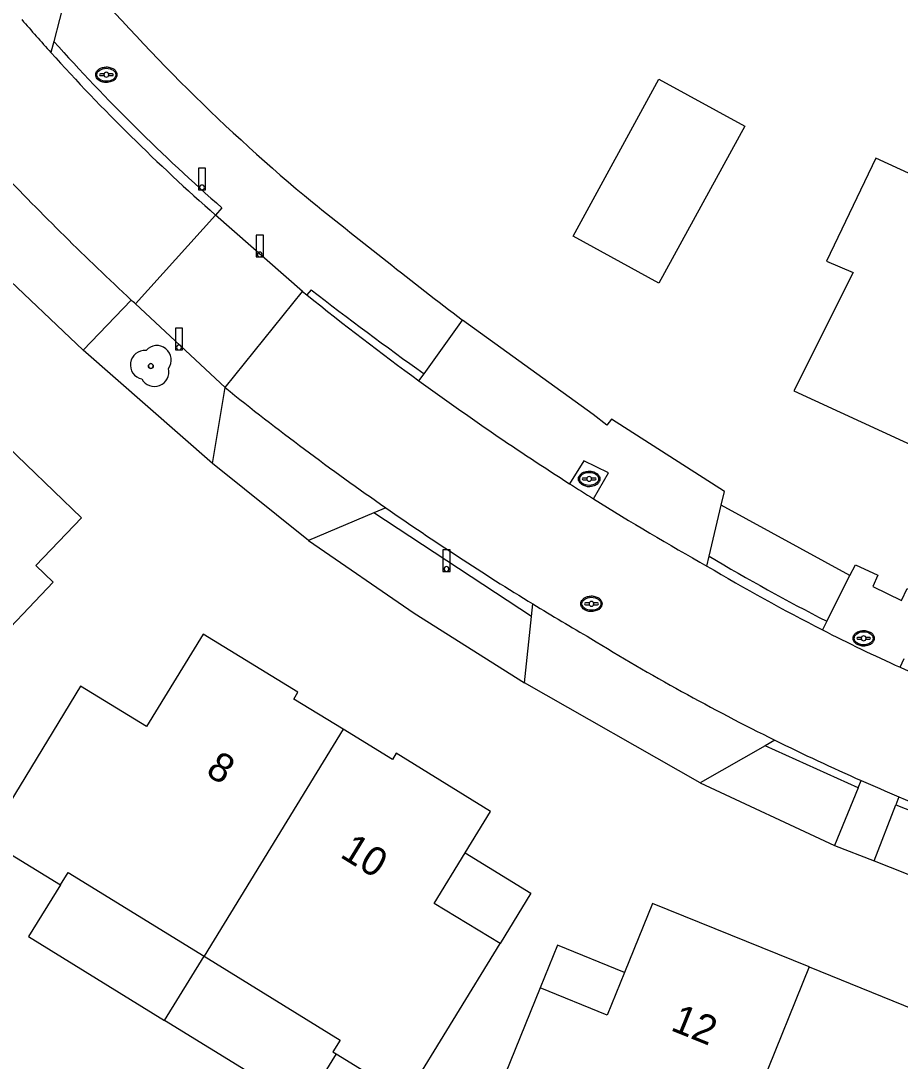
# Model space of a CAD drawing. Extents: x 194485 to 197793, y 468269 to 470822.
# Drawn here: x 197516.73 to 197553.27, y 468518.94 to 468562.19 of the extents above; entities that cross this region are included whole.
import ezdxf

# ---------------------------------------------------------------- set-up
doc = ezdxf.new("R2010")
doc.units = 0
for name, color, linetype in [('BGT grensvlak gebouwinstallatie plus 1', 7, 'Continuous'), ('BGT grensvlak onbegroeid terreindeel', 7, 'Continuous'), ('BGT grensvlak ondersteunend wegdeel', 7, 'Continuous'), ('BGT grensvlak pand op maaiveld', 7, 'Continuous'), ('BGT grensvlak pand op maaiveld LR', 7, 'Continuous'), ('BGT grensvlak wegdeel', 7, 'Continuous'), ('BGT puntobject paal afsluitpaal', 7, 'Continuous'), ('BGT puntobject paal lichtmast', 7, 'Continuous'), ('BGT puntobject put inspectie- rioolput', 7, 'Continuous'), ('BGT puntobject put kolk', 7, 'Continuous'), ('BGT puntobject vegetatieobject boom', 7, 'Continuous'), ('BGT tekst huisnummerreeks', 7, 'Continuous')]:
    doc.layers.add(name, color=color, linetype=linetype)

msp = doc.modelspace()

# ---------------------------------------------------------------- linework, layer by layer
at = {"layer": 'BGT grensvlak gebouwinstallatie plus 1'}
msp.add_line((197522.703, 468520.634), (197524.347, 468523.301), dxfattribs=at)
for points in [[(197535.19, 468527.602), (197537.924, 468525.93), (197536.639, 468523.828)], [(197518.38, 468526.275), (197517.051, 468524.118), (197522.703, 468520.634)], [(197541.813, 468522.633), (197539.028, 468523.766), (197538.304, 468521.986)], [(197529.829, 468519.242), (197528.489, 468517.068), (197522.703, 468520.634)]]:
    msp.add_lwpolyline(points, dxfattribs=at)
at = {"layer": 'BGT grensvlak onbegroeid terreindeel'}
for p, q in [((197524.7, 468543.788), (197519.315, 468548.498)), ((197551.178, 468539.123), (197545.829, 468542.054)), ((197544.948, 468530.51), (197550.54, 468527.912)), ((197552.184, 468527.27), (197557.793, 468525.059))]:
    msp.add_line(p, q, dxfattribs=at)
msp.add_lwpolyline([(197528.676, 468540.588), (197533.071, 468537.564), (197537.656, 468534.67)], dxfattribs=at)
for centre, radius, start, end in [((197579.008, 468615.19), 78.625, 220.15623, 230.3595), ((197775.412, 468861.832), 393.902, 231.24763, 232.40224)]:
    msp.add_arc(centre, radius, start, end, dxfattribs=at)
at = {"layer": 'BGT grensvlak ondersteunend wegdeel'}
for p, q in [((197525.084, 468554.41), (197524.82, 468554.11)), ((197528.789, 468551.008), (197528.618, 468550.791)), ((197537.953, 468537.431), (197531.399, 468541.736)), ((197551.515, 468530.305), (197547.654, 468532.054)), ((197553.08, 468529.596), (197557.491, 468527.853))]:
    msp.add_line(p, q, dxfattribs=at)
for centre, radius, start, end in [((197580.091, 468616.92), 83.266, 221.88247, 228.65312), ((197617.434, 468665.265), 144.612, 232.19433, 234.51246), ((197589.776, 468614.466), 86.781, 239.1946, 242.87778)]:
    msp.add_arc(centre, radius, start, end, dxfattribs=at)
at = {"layer": 'BGT grensvlak pand op maaiveld'}
for points in [[(197546.81, 468557.81), (197543.237, 468551.283), (197539.672, 468553.234), (197543.244, 468559.761), (197546.81, 468557.81)], [(197558.749, 468559.126), (197556.534, 468554.507), (197552.247, 468556.471), (197550.207, 468552.2), (197551.312, 468551.726), (197548.846, 468546.808), (197555.314, 468543.828)], [(197503.654, 468539.541), (197503.545, 468539.646), (197508.08, 468544.386), (197510.238, 468542.321), (197513.746, 468545.988), (197515.386, 468544.419), (197515.793, 468544.845), (197519.256, 468541.532), (197517.353, 468539.543), (197518.076, 468538.851)], [(197518.076, 468538.851), (197515.271, 468535.919), (197514.543, 468536.615), (197510.802, 468532.705), (197510.726, 468532.778)], [(197530.123, 468532.738), (197528.078, 468533.99), (197528.234, 468534.28), (197524.312, 468536.685), (197521.953, 468532.852), (197519.21, 468534.534), (197515.324, 468528.146), (197518.38, 468526.275)], [(197535.19, 468527.602), (197536.243, 468529.317), (197532.325, 468531.742), (197532.167, 468531.486), (197530.123, 468532.738)], [(197536.639, 468523.828), (197533.902, 468525.502), (197535.19, 468527.602)], [(197518.38, 468526.275), (197518.383, 468526.273), (197518.694, 468526.784), (197524.347, 468523.301)], [(197549.485, 468522.859), (197542.976, 468525.494), (197541.813, 468522.633)], [(197529.829, 468519.242), (197532.735, 468517.467), (197536.639, 468523.828)], [(197524.347, 468523.301), (197530, 468519.817), (197529.689, 468519.327), (197529.829, 468519.242)], [(197541.813, 468522.633), (197541.089, 468520.853), (197538.304, 468521.986)], [(197549.485, 468522.859), (197555.994, 468520.224), (197554.122, 468515.598), (197556.914, 468514.49), (197554.045, 468507.365), (197550.868, 468508.533), (197551.377, 468509.838), (197545.224, 468512.329)], [(197538.304, 468521.986), (197535.398, 468514.817), (197538.283, 468513.639)]]:
    msp.add_lwpolyline(points, dxfattribs=at)
at = {"layer": 'BGT grensvlak pand op maaiveld LR'}
for p, q in [((197530.123, 468532.738), (197524.347, 468523.301)), ((197549.485, 468522.859), (197545.224, 468512.329))]:
    msp.add_line(p, q, dxfattribs=at)
at = {"layer": 'BGT grensvlak wegdeel'}
for p, q in [((197518.915, 468564.487), (197518.098, 468561.331)), ((197518.098, 468561.331), (197517.978, 468560.867)), ((197521.49, 468550.419), (197524.82, 468554.11)), ((197528.434, 468550.94), (197524.82, 468554.11)), ((197519.315, 468548.498), (197514.985, 468552.613)), ((197525.222, 468546.938), (197528.434, 468550.94)), ((197528.434, 468550.94), (197528.618, 468550.791)), ((197519.315, 468548.498), (197521.319, 468550.578)), ((197525.222, 468546.938), (197521.49, 468550.419)), ((197533.483, 468547.516), (197535.087, 468549.738)), ((197533.272, 468547.223), (197533.483, 468547.516)), ((197524.7, 468543.788), (197525.222, 468546.938)), ((197528.676, 468540.588), (197524.7, 468543.788)), ((197545.334, 468539.929), (197545.829, 468542.054)), ((197531.399, 468541.736), (197528.676, 468540.588)), ((197531.893, 468541.945), (197531.399, 468541.736)), ((197545.237, 468539.52), (197545.334, 468539.929)), ((197550.214, 468537.228), (197551.178, 468539.123)), ((197537.953, 468537.431), (197538.009, 468537.947)), ((197537.656, 468534.67), (197537.953, 468537.431)), ((197550.214, 468537.228), (197550.032, 468536.872)), ((197553.265, 468535.318), (197553.431, 468535.682)), ((197544.948, 468530.51), (197537.656, 468534.67)), ((197548.059, 468532.286), (197547.654, 468532.054)), ((197547.654, 468532.054), (197544.948, 468530.51)), ((197551.515, 468530.305), (197551.64, 468530.612)), ((197551.515, 468530.305), (197550.54, 468527.912)), ((197553.211, 468529.934), (197553.08, 468529.596)), ((197552.184, 468527.27), (197553.08, 468529.596)), ((197550.54, 468527.912), (197552.184, 468527.27))]:
    msp.add_line(p, q, dxfattribs=at)
for points in [[(197545.829, 468542.054), (197545.963, 468542.628), (197541.275, 468545.632), (197541.074, 468545.378), (197540.506, 468545.827), (197535.087, 468549.738)], [(197540.52, 468542.319), (197541.145, 468543.397), (197540.124, 468543.897), (197539.532, 468542.943)], [(197551.178, 468539.123), (197551.405, 468539.57), (197552.341, 468539.143), (197552.127, 468538.674), (197553.317, 468538.095), (197553.558, 468538.587), (197554.555, 468538.132), (197554.377, 468537.744)]]:
    msp.add_lwpolyline(points, dxfattribs=at)
for centre, radius, start, end in [((197592.63, 468628.005), 100.401, 220.92507, 221.96657), ((197580.41, 468617.242), 84.118, 222.0814, 228.63484), ((197611.92, 468647.764), 132.867, 223.68557, 227.00854), ((197605.667, 468646.472), 122.847, 231.15665, 233.89203), ((197514.837, 468543.436), 9.645, 46.389, 47.7761), ((197604.412, 468644.555), 120.559, 233.83707, 237.44163), ((197600.666, 468640.784), 120.412, 231.20363, 235.16935), ((197606.099, 468647.247), 123.736, 237.4538, 237.99491), ((197604.359, 468644.529), 120.508, 238.01169, 240.61974), ((197601.78, 468642.179), 122.193, 235.11422, 238.54087), ((197588.783, 468612.708), 85.163, 239.24777, 242.93359), ((197600.542, 468640.011), 119.697, 238.50511, 239.84184), ((197581.325, 468597.834), 68.525, 242.82808, 245.8277), ((197589.537, 468616.356), 93.745, 238.39346, 243.7392), ((197584.616, 468604.707), 76.143, 245.68612, 248.33553), ((197588.905, 468614.997), 92.247, 243.71774, 246.17316), ((197587.441, 468611.407), 88.371, 246.10162, 247.21101), ((197589.032, 468614.984), 92.286, 247.16037, 249.98519)]:
    msp.add_arc(centre, radius, start, end, dxfattribs=at)
at = {"layer": 'BGT puntobject paal afsluitpaal'}
for points in [[(197526.807, 468553.272), (197526.507, 468553.272), (197526.507, 468552.372), (197526.657, 468552.372)], [(197526.657, 468552.372), (197526.807, 468552.372), (197526.807, 468553.272)], [(197523.453, 468549.406), (197523.153, 468549.406), (197523.153, 468548.506), (197523.303, 468548.506)], [(197523.303, 468548.506), (197523.453, 468548.506), (197523.453, 468549.406)]]:
    msp.add_lwpolyline(points, dxfattribs=at)
for centre, start, end in [((197526.657, 468552.472), 0, 180), ((197526.657, 468552.472), 0, 180), ((197526.657, 468552.472), 180, 0), ((197526.657, 468552.472), 180, 270), ((197526.657, 468552.472), 270, 0), ((197523.303, 468548.606), 0, 180), ((197523.303, 468548.606), 0, 180), ((197523.303, 468548.606), 180, 0), ((197523.303, 468548.606), 180, 270), ((197523.303, 468548.606), 270, 0)]:
    msp.add_arc(centre, 0.1, start, end, dxfattribs=at)
at = {"layer": 'BGT puntobject paal lichtmast'}
for points in [[(197524.407, 468556.06), (197524.107, 468556.06), (197524.107, 468555.16), (197524.257, 468555.16)], [(197524.257, 468555.16), (197524.407, 468555.16), (197524.407, 468556.06)], [(197534.567, 468540.199), (197534.267, 468540.199), (197534.267, 468539.299), (197534.417, 468539.299)], [(197534.417, 468539.299), (197534.567, 468539.299), (197534.567, 468540.199)]]:
    msp.add_lwpolyline(points, dxfattribs=at)
for centre, start, end in [((197524.257, 468555.26), 0, 180), ((197524.257, 468555.26), 0, 180), ((197524.257, 468555.26), 180, 0), ((197524.257, 468555.26), 180, 270), ((197524.257, 468555.26), 270, 0), ((197534.417, 468539.399), 0, 180), ((197534.417, 468539.399), 0, 180), ((197534.417, 468539.399), 180, 0), ((197534.417, 468539.399), 180, 270), ((197534.417, 468539.399), 270, 0)]:
    msp.add_arc(centre, 0.1, start, end, dxfattribs=at)
at = {"layer": 'BGT puntobject put inspectie- rioolput'}
for p, q in [((197520.191, 468559.981), (197520.034, 468559.981)), ((197520.034, 468559.906), (197520.191, 468559.906)), ((197520.534, 468559.981), (197520.377, 468559.981)), ((197520.377, 468559.906), (197520.534, 468559.906)), ((197540.344, 468537.992), (197540.187, 468537.992)), ((197540.187, 468537.916), (197540.344, 468537.916)), ((197540.687, 468537.992), (197540.53, 468537.992)), ((197540.53, 468537.916), (197540.687, 468537.916))]:
    msp.add_line(p, q, dxfattribs=at)
for centre, radius, start, end in [((197520.034, 468559.944), 0.0375, 90, 270), ((197520.284, 468559.944), 0.1, 0, 180), ((197520.284, 468559.944), 0.1, 157.9757, 180), ((197520.284, 468559.944), 0.1, 180, 202.0243), ((197520.284, 468559.944), 0.1, 180, 0), ((197520.284, 468559.944), 0.1, 0, 22.0243), ((197520.284, 468559.944), 0.1, 337.9757, 0), ((197520.534, 468559.944), 0.0375, 270, 90), ((197540.187, 468537.954), 0.0375, 90, 270), ((197540.437, 468537.954), 0.1, 0, 180), ((197540.437, 468537.954), 0.1, 157.9757, 180), ((197540.437, 468537.954), 0.1, 180, 202.0243), ((197540.437, 468537.954), 0.1, 180, 0), ((197540.437, 468537.954), 0.1, 0, 22.0243), ((197540.437, 468537.954), 0.1, 337.9757, 0), ((197540.687, 468537.954), 0.0375, 270, 90)]:
    msp.add_arc(centre, radius, start, end, dxfattribs=at)
for centre in [(197520.284, 468559.944), (197540.437, 468537.954)]:
    msp.add_ellipse(centre, major_axis=(0.392, 0), ratio=0.689655, dxfattribs=at)
for points in [[(197520.726, 468559.944), (197520.726, 468559.987), (197520.714, 468560.031), (197520.648, 468560.145), (197520.567, 468560.202), (197520.375, 468560.267), (197520.265, 468560.273), (197520.062, 468560.232), (197519.971, 468560.185), (197519.868, 468560.068), (197519.843, 468560.008), (197519.841, 468559.886), (197519.865, 468559.825), (197519.949, 468559.726), (197520.008, 468559.687), (197520.187, 468559.619), (197520.321, 468559.612), (197520.554, 468559.674), (197520.654, 468559.743), (197520.717, 468559.868), (197520.726, 468559.906), (197520.726, 468559.944)], [(197540.879, 468537.954), (197540.879, 468537.997), (197540.867, 468538.041), (197540.801, 468538.155), (197540.72, 468538.212), (197540.528, 468538.277), (197540.418, 468538.283), (197540.215, 468538.242), (197540.124, 468538.195), (197540.021, 468538.078), (197539.996, 468538.018), (197539.994, 468537.896), (197540.018, 468537.835), (197540.102, 468537.736), (197540.161, 468537.697), (197540.34, 468537.629), (197540.474, 468537.622), (197540.707, 468537.684), (197540.807, 468537.753), (197540.87, 468537.878), (197540.879, 468537.916), (197540.879, 468537.954)]]:
    msp.add_open_spline(points, degree=3, dxfattribs=at)
at = {"layer": 'BGT puntobject put kolk'}
for p, q in [((197540.251, 468543.182), (197540.094, 468543.182)), ((197540.094, 468543.106), (197540.251, 468543.106)), ((197540.594, 468543.182), (197540.437, 468543.182)), ((197540.437, 468543.106), (197540.594, 468543.106)), ((197551.655, 468536.557), (197551.498, 468536.557)), ((197551.498, 468536.481), (197551.655, 468536.481)), ((197551.998, 468536.557), (197551.841, 468536.557)), ((197551.841, 468536.481), (197551.998, 468536.481))]:
    msp.add_line(p, q, dxfattribs=at)
for centre, radius, start, end in [((197540.094, 468543.144), 0.0375, 90, 270), ((197540.344, 468543.144), 0.1, 0, 180), ((197540.344, 468543.144), 0.1, 157.9757, 180), ((197540.344, 468543.144), 0.1, 180, 202.0243), ((197540.344, 468543.144), 0.1, 180, 0), ((197540.344, 468543.144), 0.1, 0, 22.0243), ((197540.344, 468543.144), 0.1, 337.9757, 0), ((197540.594, 468543.144), 0.0375, 270, 90), ((197551.498, 468536.519), 0.0375, 90, 270), ((197551.748, 468536.519), 0.1, 0, 180), ((197551.748, 468536.519), 0.1, 157.9757, 180), ((197551.748, 468536.519), 0.1, 180, 202.0243), ((197551.748, 468536.519), 0.1, 180, 0), ((197551.748, 468536.519), 0.1, 0, 22.0243), ((197551.748, 468536.519), 0.1, 337.9757, 0), ((197551.998, 468536.519), 0.0375, 270, 90)]:
    msp.add_arc(centre, radius, start, end, dxfattribs=at)
for centre in [(197540.344, 468543.144), (197551.748, 468536.519)]:
    msp.add_ellipse(centre, major_axis=(0.392, 0), ratio=0.689655, dxfattribs=at)
for points in [[(197540.786, 468543.144), (197540.786, 468543.187), (197540.774, 468543.231), (197540.708, 468543.345), (197540.627, 468543.402), (197540.435, 468543.467), (197540.325, 468543.473), (197540.122, 468543.432), (197540.031, 468543.385), (197539.928, 468543.268), (197539.903, 468543.208), (197539.901, 468543.086), (197539.925, 468543.025), (197540.009, 468542.926), (197540.068, 468542.887), (197540.247, 468542.819), (197540.381, 468542.812), (197540.614, 468542.874), (197540.714, 468542.943), (197540.777, 468543.068), (197540.786, 468543.106), (197540.786, 468543.144)], [(197552.19, 468536.519), (197552.19, 468536.562), (197552.178, 468536.606), (197552.112, 468536.72), (197552.031, 468536.777), (197551.839, 468536.842), (197551.729, 468536.848), (197551.526, 468536.807), (197551.435, 468536.76), (197551.332, 468536.643), (197551.307, 468536.583), (197551.305, 468536.461), (197551.329, 468536.4), (197551.413, 468536.301), (197551.472, 468536.262), (197551.651, 468536.194), (197551.785, 468536.187), (197552.018, 468536.249), (197552.118, 468536.318), (197552.181, 468536.443), (197552.19, 468536.481), (197552.19, 468536.519)]]:
    msp.add_open_spline(points, degree=3, dxfattribs=at)
at = {"layer": 'BGT puntobject vegetatieobject boom'}
msp.add_circle((197522.131, 468547.836), 0.1, dxfattribs=at)
for centre, radius, start, end in [((197522.381, 468548.086), 0.6, 323.5446, 138.4658), ((197521.881, 468547.886), 0.6, 85.137, 257.7544), ((197522.281, 468547.586), 0.6, 208.5058, 13.8356), ((197522.131, 468547.836), 0.1, 0, 180), ((197522.131, 468547.836), 0.1, 180, 0)]:
    msp.add_arc(centre, radius, start, end, dxfattribs=at)

# ---------------------------------------------------------------- texts
at = {"layer": 'BGT tekst huisnummerreeks'}
for s, rotation, p in [('8', 328.5, (197524.363, 468530.872)), ('10', 328.5, (197529.947, 468527.451)), ('12', 338, (197543.682, 468520.245))]:
    msp.add_text(s, height=1.2, rotation=rotation, dxfattribs=at).set_placement(p)

doc.saveas('drawing.dxf')
